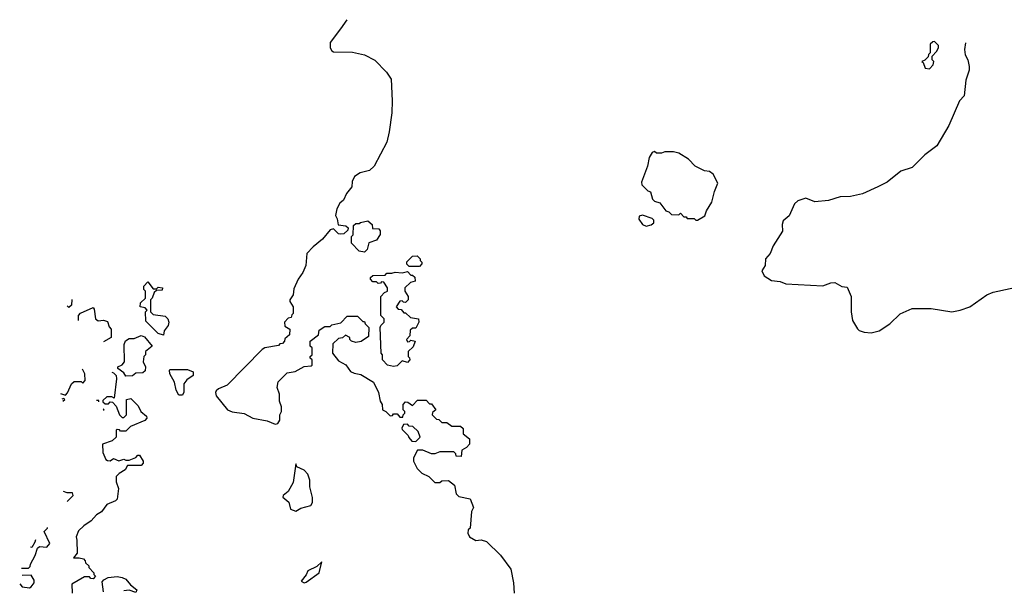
# Model space of a CAD drawing. Extents: x 1861455 to 2058065, y 200073 to 437907.
# Tile 276 of 574: x 1894118 to 1899851, y 392972 to 396298. Entities that reach past the tile are written whole.
import ezdxf

# ---------------------------------------------------------------- set-up
doc = ezdxf.new("R2010")
doc.units = 0

msp = doc.modelspace()

# ---------------------------------------------------------------- linework, layer by layer
at = {"layer": '0CON05XD'}
for points in [[(1896021.8, 396298.3), (1895986.2, 396245), (1895926.2, 396165), (1895926.2, 396135), (1895935, 396116.7), (1895945, 396111.2), (1896055, 396108), (1896125, 396092.5), (1896185, 396062.5), (1896253, 395993), (1896281.7, 395951.7), (1896287.5, 395825), (1896284.2, 395755), (1896268.6, 395645), (1896256.4, 395583.6), (1896182, 395445), (1896155, 395418.8), (1896100, 395405), (1896067.5, 395385), (1896053.3, 395355), (1896052.5, 395325), (1896020, 395285), (1896003.3, 395246.7), (1895981.7, 395228.3), (1895963.8, 395195), (1895957, 395157), (1895967, 395137), (1895971.7, 395101.7), (1896017, 395097), (1896030, 395085), (1896028.3, 395071.7), (1896005, 395050), (1895985, 395047.5), (1895975, 395050), (1895945, 395080), (1895925, 395072.5), (1895881.2, 395018.8), (1895826.7, 394975), (1895790, 394935), (1895783.3, 394865), (1895766, 394824), (1895740, 394785), (1895715, 394730), (1895710, 394695), (1895690, 394665), (1895690, 394655), (1895710, 394625), (1895710, 394585), (1895701.7, 394578.3), (1895698.3, 394561.7), (1895681.7, 394558.3), (1895660, 394535), (1895661.7, 394511.7), (1895690, 394495), (1895688.3, 394461.7), (1895661.7, 394438.3), (1895660, 394425), (1895648.3, 394411.7), (1895631.7, 394408.3), (1895625, 394400), (1895545, 394386), (1895530, 394375), (1895325, 394167.5), (1895275, 394147.5), (1895262.5, 394135), (1895257.5, 394125), (1895262.5, 394105), (1895327.5, 394025), (1895355, 394012), (1895425, 394002), (1895475, 393976), (1895559.7, 393959.7), (1895605, 393940), (1895620, 393945), (1895632.5, 393965), (1895632.5, 393995), (1895642.5, 394015), (1895641.7, 394041.7), (1895630, 394075), (1895630, 394115), (1895617.5, 394155), (1895623, 394187), (1895675, 394240), (1895721.7, 394248.3), (1895775, 394277.5), (1895815, 394280), (1895820, 394285), (1895820, 394315), (1895810, 394325), (1895810, 394335), (1895820, 394345), (1895820, 394385), (1895810, 394395), (1895810, 394425), (1895858.3, 394461.7), (1895861.7, 394488.3), (1895895, 394510), (1895925, 394510), (1895935, 394520), (1895988.3, 394531.7), (1896025, 394570), (1896085, 394570), (1896115, 394540), (1896125, 394540), (1896130, 394525), (1896150, 394505), (1896148.3, 394451.7), (1896107, 394423), (1896075, 394417.5), (1896050, 394425), (1896040, 394435), (1896040, 394445), (1896015, 394460), (1895997, 394443), (1895975, 394440), (1895941.7, 394408.3), (1895940, 394355), (1895975, 394310), (1896016.4, 394286.4), (1896045, 394247.5), (1896065, 394237.5), (1896105, 394230), (1896177.5, 394185), (1896207.5, 394125), (1896217.5, 394075), (1896227.5, 394055), (1896230, 394025), (1896250, 394015), (1896275, 393990), (1896288.3, 393991.7), (1896295, 394000), (1896315, 394000), (1896331.7, 393981.7), (1896348.3, 393981.7), (1896350, 393995), (1896360, 394005), (1896360, 394015), (1896350, 394025), (1896350, 394055), (1896365, 394070), (1896378.3, 394068.3), (1896405, 394050), (1896435, 394080), (1896485, 394080), (1896505, 394060), (1896515, 394060), (1896540, 394025), (1896521.7, 394008.3), (1896520, 393995), (1896545, 393970), (1896558.3, 393968.3), (1896575, 393950), (1896605, 393950), (1896635, 393930), (1896685, 393930), (1896700, 393915), (1896700, 393885), (1896737.5, 393855), (1896737.5, 393825), (1896720, 393805), (1896691.7, 393788.3), (1896688.3, 393751.7), (1896660, 393755), (1896658.3, 393768.3), (1896645, 393780), (1896565, 393780), (1896535, 393767.5), (1896515, 393767.5), (1896465, 393790), (1896435, 393790), (1896410, 393745), (1896410, 393725), (1896431.7, 393681.7), (1896460, 393655), (1896500, 393635), (1896535, 393600), (1896565, 393600), (1896575, 393610), (1896615, 393612.5), (1896650, 393585), (1896660, 393535), (1896675, 393520), (1896740, 393505), (1896760, 393455), (1896748.3, 393431.7), (1896740, 393335), (1896730, 393325), (1896727.5, 393305), (1896737.5, 393285), (1896773.6, 393263.6), (1896805, 393267.5), (1896835, 393256.7), (1896917.7, 393177.7), (1896976.7, 393095), (1896992.5, 393015), (1896997.5, 392955)], [(1899624.8, 396163.6), (1899620, 396125), (1899623.6, 396093.6), (1899637.5, 396065), (1899646.2, 396025), (1899646.1, 396003.9), (1899626.7, 395945), (1899617.5, 395855), (1899590, 395825), (1899527.7, 395682.3), (1899457.3, 395562.7), (1899388.8, 395511.2), (1899315, 395436.7), (1899247.5, 395415), (1899168.8, 395351.2), (1899115, 395323.3), (1899025, 395283.8), (1898955, 395267.5), (1898895, 395266.7), (1898826.4, 395243.6), (1898747, 395237), (1898695, 395258.8), (1898647.7, 395242.3), (1898630, 395225), (1898597.5, 395155), (1898563.9, 395126.1), (1898556.7, 395105), (1898560, 395065), (1898505, 394980), (1898487.5, 394935), (1898460, 394905), (1898457.5, 394865), (1898440, 394835), (1898452.5, 394805), (1898495, 394777.5), (1898545, 394772.5), (1898578.3, 394758.3), (1898795, 394746.7), (1898840, 394765), (1898865, 394766.7), (1898905, 394742.5), (1898935, 394740), (1898960, 394685), (1898960, 394595), (1898966.7, 394545), (1898996.1, 394496.1), (1899006.4, 394486.4), (1899035, 394477.5), (1899075, 394473.3), (1899122.5, 394485), (1899185, 394526.2), (1899245, 394584), (1899315, 394615.8), (1899425, 394615.8), (1899546.1, 394596.1), (1899594.2, 394605.8), (1899650, 394625), (1899750, 394695), (1899785, 394710), (1899983, 394753)], [(1899415, 396012.5), (1899437.5, 396035), (1899440, 396055), (1899430, 396065), (1899430, 396085), (1899456.4, 396113.6), (1899467.5, 396135), (1899467.5, 396147.5), (1899445, 396170.7), (1899435, 396170), (1899420, 396155), (1899420, 396105), (1899410, 396095), (1899408.3, 396081.7), (1899388.3, 396061.7), (1899370, 396055), (1899378.3, 396048.3), (1899390, 396015), (1899415, 396012.5)], [(1898065, 395130), (1898107.5, 395155), (1898117.5, 395185), (1898147.5, 395235), (1898163, 395297), (1898182.5, 395345), (1898155, 395397.5), (1898135, 395413.3), (1898105, 395417.5), (1898050, 395445), (1898012.5, 395485), (1897955, 395520), (1897925, 395527.5), (1897875, 395527.5), (1897855, 395520), (1897825, 395520), (1897815, 395530), (1897800, 395525), (1897782.5, 395495), (1897772.5, 395445), (1897738.3, 395351.7), (1897740, 395335), (1897775, 395300), (1897790, 395295), (1897803, 395253), (1897815, 395240), (1897845, 395230), (1897880, 395185), (1897898.3, 395178.3), (1897913, 395163), (1897955, 395160), (1897965, 395170), (1897985, 395150), (1897998.3, 395148.3), (1898005, 395140), (1898045, 395140), (1898055, 395130), (1898065, 395130)], [(1896125, 394942.5), (1896095, 394950), (1896050, 394995), (1896050, 395035), (1896060, 395045), (1896061.7, 395098.3), (1896075, 395110), (1896095, 395110), (1896103, 395117), (1896145, 395126.7), (1896170, 395105), (1896171.7, 395081.7), (1896208.3, 395078.3), (1896217, 395067), (1896217, 395047), (1896195, 395012.5), (1896151.7, 394998.3), (1896141.7, 394958.3), (1896125, 394942.5)], [(1897765, 395095.7), (1897795, 395102.5), (1897810, 395115), (1897809.4, 395129.4), (1897800, 395140), (1897745, 395159.4), (1897725, 395153.3), (1897723.3, 395135), (1897745, 395104.3), (1897765, 395095.7)], [(1896445, 394860), (1896385, 394860), (1896373, 394873), (1896373, 394887), (1896405, 394920), (1896431.7, 394921.7), (1896450, 394905), (1896450, 394895), (1896460, 394885), (1896460, 394875), (1896445, 394860)], [(1896295, 394277.5), (1896260, 394285), (1896230, 394315), (1896230, 394345), (1896222.5, 394355), (1896217.5, 394505), (1896220, 394515), (1896240, 394535), (1896240, 394555), (1896220, 394575), (1896220, 394685), (1896241.7, 394708.3), (1896260, 394715), (1896260, 394735), (1896238.3, 394768.3), (1896225, 394770), (1896218.3, 394761.7), (1896205, 394760), (1896195, 394770), (1896175, 394770), (1896160, 394785), (1896160, 394795), (1896175, 394807.5), (1896245, 394810), (1896255, 394820), (1896285, 394820), (1896305, 394827.5), (1896345, 394822.5), (1896375, 394830), (1896395, 394810), (1896405, 394810), (1896418.3, 394798.3), (1896420, 394775), (1896393, 394767), (1896360, 394735), (1896360, 394715), (1896380, 394685), (1896380, 394665), (1896365, 394650), (1896351.7, 394651.7), (1896345, 394660), (1896331.7, 394658.3), (1896310, 394625), (1896321.7, 394611.7), (1896338.3, 394608.3), (1896355, 394590), (1896365, 394590), (1896393, 394563), (1896440, 394555), (1896442.5, 394535), (1896425, 394500), (1896405, 394500), (1896391.7, 394488.3), (1896390, 394455), (1896370, 394435), (1896375, 394420), (1896388.3, 394421.7), (1896395, 394430), (1896420, 394425), (1896408.3, 394391.7), (1896380, 394365), (1896380, 394335), (1896388.3, 394328.3), (1896390, 394315), (1896375, 394300), (1896345, 394310), (1896315, 394280), (1896295, 394277.5)], [(1894955, 394460), (1894925, 394470), (1894851.7, 394541.7), (1894850, 394595), (1894860, 394605), (1894848.3, 394618.3), (1894820, 394625), (1894821.7, 394648.3), (1894850, 394675), (1894850, 394715), (1894840, 394725), (1894840, 394745), (1894865, 394770), (1894895, 394730), (1894915, 394730), (1894925, 394740), (1894950, 394735), (1894948.3, 394721.7), (1894915, 394720), (1894901.7, 394708.3), (1894890, 394675), (1894880, 394665), (1894880, 394595), (1894895, 394580), (1894965, 394570), (1894980, 394555), (1894986.7, 394535), (1894982.5, 394515), (1894960, 394485), (1894955, 394460)], [(1894420.7, 394667.9), (1894420, 394635), (1894405, 394620), (1894395, 394630)], [(1894460, 394545.7), (1894460, 394575), (1894471.7, 394588.3), (1894545, 394620), (1894551.7, 394611.7), (1894560, 394555), (1894575, 394542.5), (1894605, 394547.5), (1894628.3, 394538.3), (1894638.3, 394508.3), (1894650, 394495), (1894650, 394445), (1894605.7, 394420.4)], [(1894735, 394220), (1894725, 394240), (1894690, 394265), (1894690, 394275), (1894715, 394286.7), (1894728.8, 394305), (1894726.7, 394405), (1894733.9, 394426.1), (1894755, 394440), (1894785, 394440), (1894825, 394457.5), (1894845, 394450), (1894890, 394395), (1894850, 394365), (1894850, 394345), (1894840, 394335), (1894837.5, 394305), (1894850, 394275), (1894848.3, 394251.7), (1894835, 394240), (1894795, 394237.5), (1894775, 394222.5), (1894735, 394220)], [(1894356.4, 394119.5), (1894385, 394110), (1894397, 394123), (1894420, 394175), (1894435, 394190), (1894475, 394190), (1894485, 394180), (1894500, 394195), (1894497.5, 394235), (1894483.4, 394262.1)], [(1895065, 394110), (1895045, 394110), (1895028.3, 394138.3), (1895020, 394185), (1894992.5, 394235), (1894990, 394255), (1894995, 394260), (1895095, 394260), (1895127.5, 394245), (1895127.5, 394225), (1895090.8, 394199.2), (1895073.8, 394176.2), (1895073, 394127), (1895065, 394110)], [(1894655.3, 394244), (1894665, 394240), (1894680, 394225), (1894682.5, 394205), (1894668.3, 394091.7), (1894655, 394100), (1894625, 394100), (1894601.7, 394078.3), (1894601.7, 394071.7), (1894615, 394060), (1894635, 394060), (1894645, 394070), (1894658.3, 394068.3), (1894680, 394045), (1894700, 393995), (1894715, 393980), (1894725, 393980), (1894740, 393995), (1894740, 394085), (1894765, 394090), (1894808.3, 394048.3), (1894822.5, 394015), (1894856.4, 393986.4), (1894857.5, 393975), (1894847, 393963), (1894763, 393927), (1894735, 393900), (1894705, 393900), (1894698.3, 393908.3), (1894685, 393910), (1894680, 393905), (1894680, 393865), (1894657, 393843), (1894600, 393825), (1894602.5, 393775), (1894620, 393735), (1894628.3, 393728.3), (1894645, 393727.5), (1894665, 393740), (1894695, 393727.5), (1894725, 393737.5), (1894735, 393730), (1894755, 393730), (1894793.3, 393746.7), (1894805, 393760), (1894815, 393760), (1894836.7, 393725), (1894836.4, 393713.6), (1894825, 393700), (1894745, 393700), (1894732.5, 393675), (1894697, 393653), (1894680, 393635), (1894680, 393605), (1894692.5, 393565), (1894686.1, 393503.9), (1894676.1, 393493.9), (1894625, 393472.5), (1894595, 393430), (1894565, 393412.5), (1894535, 393376.7), (1894491.7, 393348.3), (1894460.7, 393319.3), (1894446.7, 393285), (1894451.2, 393265), (1894451.7, 393188.3), (1894431.7, 393161.7), (1894465, 393162.5), (1894490, 393155), (1894500, 393145), (1894501.7, 393131.7), (1894520, 393115), (1894520, 393105), (1894550, 393075), (1894550, 393065), (1894560, 393055), (1894545, 393040), (1894531.7, 393041.7), (1894525, 393050), (1894495, 393050), (1894421.7, 393008.3), (1894422.5, 392955)], [(1894369.4, 394074.3), (1894380, 394085), (1894375, 394090), (1894363.3, 394086.1)], [(1894578.3, 394071.4), (1894578.3, 394078.3), (1894564.7, 394077.8)], [(1894606.5, 394021.9), (1894610, 394025), (1894604.7, 394030.3)], [(1896425, 393840), (1896450, 393865), (1896438.3, 393898.3), (1896407, 393927), (1896385, 393930), (1896375, 393940), (1896351.7, 393938.3), (1896342.5, 393917.5), (1896345, 393910), (1896380, 393875), (1896383, 393863), (1896401.7, 393841.7), (1896425, 393840)], [(1895725, 393434.5), (1895755, 393452), (1895813.6, 393466.4), (1895823.3, 393485), (1895823, 393513), (1895806.7, 393575), (1895806.7, 393615), (1895795, 393650), (1895775, 393672.5), (1895731.7, 393691.7), (1895725, 393710), (1895709.5, 393600.5), (1895682, 393548), (1895652.5, 393525), (1895650, 393515), (1895685, 393486.7), (1895694.4, 393445), (1895725, 393434.5)], [(1894394.2, 393489.7), (1894430, 393525), (1894425, 393540), (1894395, 393540), (1894372.1, 393547.6)], [(1894128.4, 393100.8), (1894168.3, 393101.7), (1894178.3, 393111.7), (1894180, 393125), (1894207.5, 393175), (1894221.7, 393218.3), (1894232.5, 393227.5), (1894275, 393223.3), (1894292.5, 393245), (1894260, 393315), (1894280, 393335), (1894280, 393338.4)], [(1894210.3, 393266.3), (1894207, 393253), (1894188.3, 393221.7), (1894179.9, 393224.5)], [(1895775, 393016), (1895785, 393020), (1895862, 393075), (1895877.5, 393137.5), (1895848.1, 393111.9), (1895795.6, 393085), (1895786.5, 393063.5), (1895756.2, 393025), (1895775, 393016)], [(1894117.9, 393010.5), (1894131.7, 392991.7), (1894175, 392987.5), (1894185, 392992.5), (1894202.5, 393015), (1894201.7, 393031.7), (1894185, 393060), (1894131.4, 393058.9)], [(1894606.2, 392963.8), (1894598.3, 393021.7), (1894607, 393033), (1894633.6, 393046.4), (1894685, 393052.5), (1894715, 393047.5), (1894735, 393037.5), (1894763.6, 393003.6), (1894800, 392975), (1894795, 392960), (1894755, 392972.5), (1894725, 392970)]]:
    msp.add_lwpolyline(points, dxfattribs=at)

doc.saveas('drawing.dxf')
